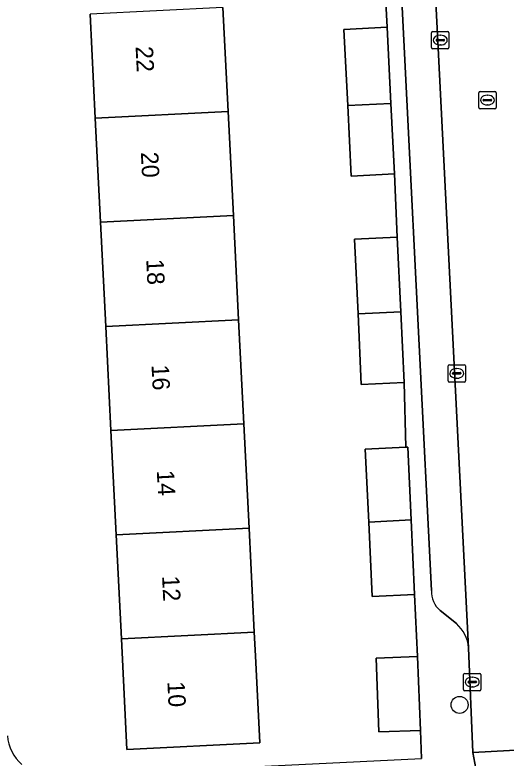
# Model space of a CAD drawing. Extents: x 161084 to 161928, y 385354 to 386522.
# Drawn here: x 161300.26 to 161328.54, y 385671.84 to 385714.61 of the extents above; entities that cross this region are included whole.
import ezdxf

# ---------------------------------------------------------------- set-up
doc = ezdxf.new("R2010")
doc.units = 0
for name, color, linetype in [('IMGEO_Boom', 7, 'Continuous'), ('IMGEO_Erf', 7, 'Continuous'), ('IMGEO_Kolk', 7, 'Continuous'), ('IMGEO_Pand', 7, 'Continuous'), ('IMGEO_Pand_nummerreeks', 7, 'Continuous'), ('IMGEO_Parkeervlak_open', 7, 'Continuous'), ('IMGEO_Rijbaan_lokaal_open', 7, 'Continuous'), ('IMGEO_Rioolput', 7, 'Continuous'), ('IMGEO_Voetpad_open', 7, 'Continuous')]:
    doc.layers.add(name, color=color, linetype=linetype)

msp = doc.modelspace()

# ---------------------------------------------------------------- linework, layer by layer
at = {"layer": 'IMGEO_Boom'}
msp.add_circle((161325.858, 385674.906), 0.489, dxfattribs=at)
at = {"layer": 'IMGEO_Erf'}
for points in [[(161322.101, 385705.458), (161319.624, 385705.334), (161319.42, 385709.395), (161319.2, 385713.775), (161321.678, 385713.899), (161321.498, 385717.495)], [(161312.236, 385715.043), (161312.536, 385709.05), (161312.836, 385703.058), (161313.136, 385697.066), (161313.436, 385691.073), (161313.736, 385685.081), (161314.036, 385679.088), (161314.105, 385677.719), (161314.355, 385672.725), (161306.707, 385672.342), (161306.388, 385678.705), (161306.089, 385684.698), (161305.789, 385690.69), (161305.489, 385696.683), (161305.189, 385702.675), (161304.889, 385708.667), (161304.589, 385714.66)], [(161302.483, 385670.788), (161312.292, 385671.264), (161323.667, 385671.816), (161323.608, 385673.441), (161321.213, 385673.347), (161321.046, 385677.602), (161323.441, 385677.696), (161323.27, 385681.254), (161320.824, 385681.139), (161320.623, 385685.426), (161320.425, 385689.63), (161322.761, 385689.74), (161322.659, 385693.456), (161320.199, 385693.342), (161320.01, 385697.41), (161319.811, 385701.7), (161322.27, 385701.814), (161322.101, 385705.458)]]:
    msp.add_lwpolyline(points, dxfattribs=at)
msp.add_arc((161302.41, 385673.378), 2.593, 185.4559, 227.3702, dxfattribs=at)
at = {"layer": 'IMGEO_Kolk'}
for p, q in [((161324.243, 385712.733), (161324.243, 385713.585)), ((161324.318, 385713.659), (161325.17, 385713.659)), ((161325.244, 385713.585), (161325.244, 385712.733)), ((161324.502, 385713.153), (161324.502, 385713.165)), ((161324.545, 385713.202), (161324.943, 385713.202)), ((161324.731, 385713.439), (161324.756, 385713.439)), ((161324.986, 385713.165), (161324.986, 385713.153)), ((161324.94, 385713.116), (161324.542, 385713.116)), ((161324.754, 385712.879), (161324.729, 385712.879)), ((161325.17, 385712.659), (161324.318, 385712.659)), ((161325.191, 385693.556), (161325.191, 385694.408)), ((161325.266, 385694.482), (161326.118, 385694.482)), ((161326.192, 385694.408), (161326.192, 385693.556)), ((161325.45, 385693.976), (161325.45, 385693.988)), ((161325.888, 385693.939), (161325.49, 385693.939)), ((161325.493, 385694.025), (161325.891, 385694.025)), ((161325.679, 385694.262), (161325.704, 385694.262)), ((161325.934, 385693.988), (161325.934, 385693.976)), ((161326.118, 385693.482), (161325.266, 385693.482)), ((161325.702, 385693.702), (161325.677, 385693.702)), ((161326.086, 385675.794), (161326.086, 385676.646)), ((161326.161, 385676.72), (161327.013, 385676.72)), ((161326.574, 385676.5), (161326.599, 385676.5)), ((161327.087, 385676.646), (161327.087, 385675.794)), ((161326.345, 385676.214), (161326.345, 385676.226)), ((161326.783, 385676.177), (161326.385, 385676.177)), ((161326.388, 385676.263), (161326.786, 385676.263)), ((161326.597, 385675.94), (161326.572, 385675.94)), ((161326.829, 385676.226), (161326.829, 385676.214)), ((161327.013, 385675.72), (161326.161, 385675.72))]:
    msp.add_line(p, q, dxfattribs=at)
for points in [[(161324.243, 385712.733), (161324.243, 385713.585)], [(161324.318, 385713.659), (161325.17, 385713.659)], [(161325.244, 385713.585), (161325.244, 385712.733)], [(161325.17, 385712.659), (161324.318, 385712.659)], [(161325.191, 385693.556), (161325.191, 385694.408)], [(161325.266, 385694.482), (161326.118, 385694.482)], [(161326.192, 385694.408), (161326.192, 385693.556)], [(161326.118, 385693.482), (161325.266, 385693.482)], [(161326.086, 385675.794), (161326.086, 385676.646)], [(161326.161, 385676.72), (161327.013, 385676.72)], [(161327.087, 385676.646), (161327.087, 385675.794)], [(161327.013, 385675.72), (161326.161, 385675.72)]]:
    msp.add_lwpolyline(points, dxfattribs=at)
for centre, radius, start, end in [((161324.32, 385713.583), 0.0765, 91.552, 178.448), ((161324.32, 385713.583), 0.0765, 91.552, 178.448), ((161325.168, 385713.583), 0.0765, 1.552, 88.448), ((161325.168, 385713.583), 0.0765, 1.552, 88.448), ((161324.542, 385713.162), 0.0403, 85.8775, 175.7526), ((161324.539, 385713.152), 0.0366, 178.938, 274.7102), ((161324.943, 385713.159), 0.043, 264.8664, 352.4533), ((161324.947, 385713.164), 0.0386, 1.7309, 96.639), ((161324.32, 385712.735), 0.0765, 181.552, 268.448), ((161324.32, 385712.735), 0.0765, 181.552, 268.448), ((161325.168, 385712.735), 0.0765, 271.552, 358.448), ((161325.168, 385712.735), 0.0765, 271.552, 358.448), ((161325.268, 385694.406), 0.0765, 91.552, 178.448), ((161325.268, 385694.406), 0.0765, 91.552, 178.448), ((161326.116, 385694.406), 0.0765, 1.552, 88.448), ((161326.116, 385694.406), 0.0765, 1.552, 88.448), ((161325.49, 385693.985), 0.0403, 85.8775, 175.7526), ((161325.487, 385693.975), 0.0366, 178.938, 274.7102), ((161325.891, 385693.982), 0.043, 264.8664, 352.4533), ((161325.895, 385693.987), 0.0386, 1.7309, 96.639), ((161325.268, 385693.558), 0.0765, 181.552, 268.448), ((161325.268, 385693.558), 0.0765, 181.552, 268.448), ((161326.116, 385693.558), 0.0765, 271.552, 358.448), ((161326.116, 385693.558), 0.0765, 271.552, 358.448), ((161326.163, 385676.644), 0.0765, 91.552, 178.448), ((161326.163, 385676.644), 0.0765, 91.552, 178.448), ((161327.011, 385676.644), 0.0765, 1.552, 88.448), ((161327.011, 385676.644), 0.0765, 1.552, 88.448), ((161326.385, 385676.223), 0.0403, 85.8775, 175.7526), ((161326.382, 385676.213), 0.0366, 178.938, 274.7102), ((161326.786, 385676.22), 0.043, 264.8664, 352.4533), ((161326.79, 385676.225), 0.0386, 1.7309, 96.639), ((161326.163, 385675.796), 0.0765, 181.552, 268.448), ((161326.163, 385675.796), 0.0765, 181.552, 268.448), ((161327.011, 385675.796), 0.0765, 271.552, 358.448), ((161327.011, 385675.796), 0.0765, 271.552, 358.448)]:
    msp.add_arc(centre, radius, start, end, dxfattribs=at)
for centre, major_axis, ratio, start_param, end_param in [((161324.73, 385713.159), (-0.387, 0.002), 0.722429, 4.712389, 7.853982), ((161324.755, 385713.159), (-0.39, 0.002), 0.717154, 1.570796, 4.712389), ((161325.678, 385693.982), (-0.387, 0.002), 0.722429, 4.712389, 7.853982), ((161325.703, 385693.982), (-0.39, 0.002), 0.717154, 1.570796, 4.712389), ((161326.573, 385676.22), (-0.387, 0.002), 0.722429, 4.712389, 7.853982), ((161326.598, 385676.22), (-0.39, 0.002), 0.717154, 1.570796, 4.712389)]:
    msp.add_ellipse(centre, major_axis=major_axis, ratio=ratio, start_param=start_param, end_param=end_param, dxfattribs=at)
at = {"layer": 'IMGEO_Pand'}
for points in [[(161304.589, 385714.66), (161304.889, 385708.667), (161312.536, 385709.05), (161312.236, 385715.043)], [(161321.678, 385713.899), (161319.2, 385713.775), (161319.42, 385709.395), (161321.897, 385709.519)], [(161321.897, 385709.519), (161319.42, 385709.395), (161319.624, 385705.334), (161322.101, 385705.458)], [(161304.889, 385708.667), (161305.189, 385702.675), (161312.836, 385703.058), (161312.536, 385709.05)], [(161313.136, 385697.066), (161312.836, 385703.058), (161305.189, 385702.675), (161305.489, 385696.683)], [(161322.27, 385701.814), (161319.811, 385701.7), (161320.01, 385697.41), (161322.469, 385697.533)], [(161322.469, 385697.533), (161320.01, 385697.41), (161320.199, 385693.342), (161322.659, 385693.456)], [(161305.489, 385696.683), (161305.789, 385690.69), (161313.436, 385691.073), (161313.136, 385697.066)], [(161305.789, 385690.69), (161306.089, 385684.698), (161313.736, 385685.081), (161313.436, 385691.073)], [(161322.871, 385689.745), (161322.761, 385689.74), (161320.425, 385689.63), (161320.623, 385685.426), (161323.068, 385685.548)], [(161323.068, 385685.548), (161320.623, 385685.426), (161320.824, 385681.139), (161323.27, 385681.254)], [(161314.036, 385679.088), (161313.736, 385685.081), (161306.089, 385684.698), (161306.388, 385678.705)], [(161306.388, 385678.705), (161306.707, 385672.342), (161314.355, 385672.725), (161314.105, 385677.719), (161314.036, 385679.088)], [(161323.441, 385677.696), (161321.046, 385677.602), (161321.213, 385673.347), (161323.608, 385673.441)]]:
    msp.add_lwpolyline(points, close=True, dxfattribs=at)
at = {"layer": 'IMGEO_Parkeervlak_open'}
for points in [[(161326.374, 385678.19), (161323.868, 385727.501)], [(161322.105, 385723.851), (161324.244, 385681.484)], [(161324.744, 385680.343), (161325.67, 385679.58)]]:
    msp.add_lwpolyline(points, dxfattribs=at)
for centre, radius, start, end in [((161325.556, 385681.379), 1.316, 175.4102, 231.9171), ((161324.369, 385678.048), 2.01, 4.0561, 49.6661)]:
    msp.add_arc(centre, radius, start, end, dxfattribs=at)
at = {"layer": 'IMGEO_Rijbaan_lokaal_open'}
msp.add_lwpolyline([(161329.112, 385727.598), (161328.681, 385733.998), (161323.585, 385733.716), (161323.868, 385727.501), (161326.374, 385678.19), (161326.625, 385672.163), (161331.899, 385672.456), (161331.531, 385678.586)], close=True, dxfattribs=at)
at = {"layer": 'IMGEO_Rioolput'}
for p, q in [((161327.032, 385710.208), (161327.884, 385710.208)), ((161326.957, 385709.282), (161326.957, 385710.134)), ((161327.259, 385709.751), (161327.657, 385709.751)), ((161327.445, 385709.988), (161327.47, 385709.988)), ((161327.958, 385710.134), (161327.958, 385709.282)), ((161327.216, 385709.702), (161327.216, 385709.714)), ((161327.654, 385709.665), (161327.256, 385709.665)), ((161327.468, 385709.428), (161327.443, 385709.428)), ((161327.7, 385709.714), (161327.7, 385709.702)), ((161327.884, 385709.208), (161327.032, 385709.208))]:
    msp.add_line(p, q, dxfattribs=at)
for points in [[(161327.032, 385710.208), (161327.884, 385710.208)], [(161326.957, 385709.282), (161326.957, 385710.134)], [(161327.958, 385710.134), (161327.958, 385709.282)], [(161327.884, 385709.208), (161327.032, 385709.208)]]:
    msp.add_lwpolyline(points, dxfattribs=at)
for centre, radius, start, end in [((161327.034, 385710.132), 0.0765, 91.552, 178.448), ((161327.034, 385710.132), 0.0765, 91.552, 178.448), ((161327.882, 385710.132), 0.0765, 1.552, 88.448), ((161327.882, 385710.132), 0.0765, 1.552, 88.448), ((161327.256, 385709.711), 0.0403, 85.8775, 175.7526), ((161327.661, 385709.713), 0.0386, 1.7309, 96.639), ((161327.253, 385709.701), 0.0366, 178.938, 274.7102), ((161327.657, 385709.708), 0.043, 264.8664, 352.4533), ((161327.034, 385709.284), 0.0765, 181.552, 268.448), ((161327.034, 385709.284), 0.0765, 181.552, 268.448), ((161327.882, 385709.284), 0.0765, 271.552, 358.448), ((161327.882, 385709.284), 0.0765, 271.552, 358.448)]:
    msp.add_arc(centre, radius, start, end, dxfattribs=at)
for centre, major_axis, ratio, start_param, end_param in [((161327.444, 385709.708), (-0.387, 0.002), 0.722429, 4.712389, 7.853982), ((161327.469, 385709.708), (-0.39, 0.002), 0.717154, 1.570796, 4.712389)]:
    msp.add_ellipse(centre, major_axis=major_axis, ratio=ratio, start_param=start_param, end_param=end_param, dxfattribs=at)
at = {"layer": 'IMGEO_Voetpad_open'}
for points in [[(161323.868, 385727.501), (161323.585, 385733.716), (161321.613, 385733.701), (161321.732, 385731.357), (161321.902, 385727.687), (161320.873, 385727.635), (161320.991, 385726.05), (161321.096, 385726.055), (161321.31, 385721.504), (161321.498, 385717.495), (161321.678, 385713.899), (161321.897, 385709.519), (161322.101, 385705.458), (161322.27, 385701.814), (161322.469, 385697.533), (161322.659, 385693.456), (161322.761, 385689.74), (161322.871, 385689.745), (161323.068, 385685.548), (161323.27, 385681.254), (161323.441, 385677.696), (161323.608, 385673.441), (161323.667, 385671.816)], [(161324.244, 385681.484), (161322.105, 385723.851)], [(161325.67, 385679.58), (161324.744, 385680.343)], [(161315.266, 385669.173), (161318.92, 385669.338), (161326.915, 385669.698), (161326.857, 385670.931), (161326.625, 385672.163), (161326.374, 385678.19)]]:
    msp.add_lwpolyline(points, dxfattribs=at)
msp.add_lwpolyline([(161331.899, 385672.456), (161326.625, 385672.163), (161326.857, 385670.931), (161329.324, 385671.05), (161331.899, 385671.174)], close=True, dxfattribs=at)
for centre, radius, start, end in [((161325.556, 385681.379), 1.316, 175.4102, 231.9171), ((161324.369, 385678.048), 2.01, 4.0561, 49.6661), ((161302.41, 385673.378), 2.593, 185.4559, 227.3702)]:
    msp.add_arc(centre, radius, start, end, dxfattribs=at)

# ---------------------------------------------------------------- texts
at = {"layer": 'IMGEO_Pand_nummerreeks'}
for s, p in [('22', (161307.206, 385712.786)), ('20', (161307.51, 385706.705)), ('18', (161307.819, 385700.538)), ('16', (161308.122, 385694.466)), ('14', (161308.426, 385688.391)), ('12', (161308.73, 385682.318)), ('10', (161309.035, 385676.237))]:
    msp.add_text(s, height=1, rotation=272.8656, dxfattribs=at).set_placement(p)

doc.saveas('drawing.dxf')
